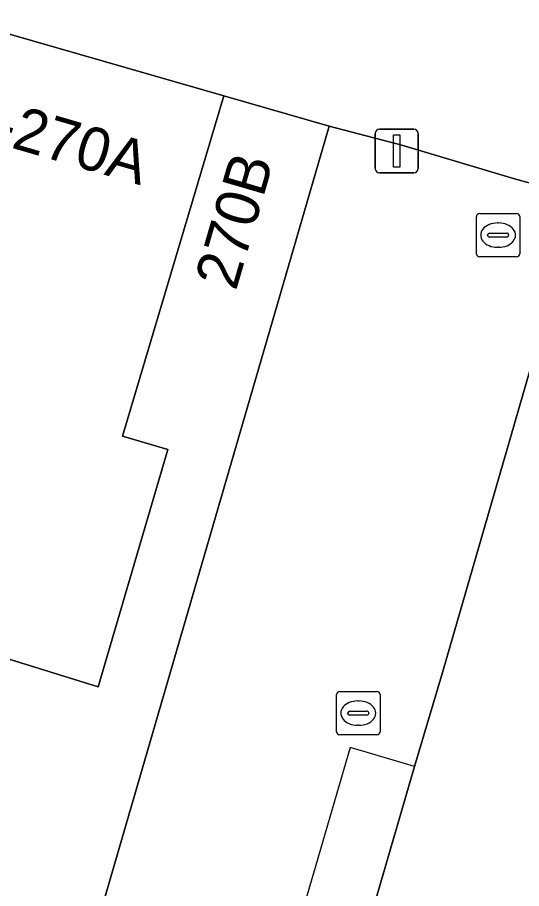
# Model space of a CAD drawing. Extents: x 162172 to 163187, y 382874 to 383685.
# Drawn here: x 163016.48 to 163028.07, y 383630.31 to 383650.35 of the extents above; entities that cross this region are included whole.
import ezdxf

# ---------------------------------------------------------------- set-up
doc = ezdxf.new("R2010")
doc.units = 0
for name, color, linetype in [('IMGEO_Kolk', 7, 'Continuous'), ('IMGEO_Lichtmast', 7, 'Continuous'), ('IMGEO_Pand', 7, 'Continuous'), ('IMGEO_Pand_nummerreeks', 7, 'Continuous'), ('IMGEO_Pand_overbouw', 7, 'Continuous'), ('IMGEO_Voetgangersgebied_open', 7, 'Continuous'), ('IMGEO_Voetpad_open', 7, 'Continuous')]:
    doc.layers.add(name, color=color, linetype=linetype)

msp = doc.modelspace()

# ---------------------------------------------------------------- linework, layer by layer
at = {"layer": 'IMGEO_Kolk'}
for p, q in [((163027.029, 383644.92), (163027.029, 383645.772)), ((163027.104, 383645.846), (163027.956, 383645.846)), ((163028.03, 383645.772), (163028.03, 383644.92)), ((163027.517, 383645.626), (163027.542, 383645.626)), ((163027.331, 383645.389), (163027.729, 383645.389)), ((163027.288, 383645.34), (163027.288, 383645.352)), ((163027.726, 383645.303), (163027.328, 383645.303)), ((163027.772, 383645.352), (163027.772, 383645.34)), ((163027.54, 383645.066), (163027.515, 383645.066)), ((163027.956, 383644.846), (163027.104, 383644.846)), ((163023.813, 383633.924), (163023.813, 383634.776)), ((163023.888, 383634.85), (163024.74, 383634.85)), ((163024.814, 383634.776), (163024.814, 383633.924)), ((163024.301, 383634.63), (163024.326, 383634.63)), ((163024.072, 383634.344), (163024.072, 383634.356)), ((163024.115, 383634.393), (163024.513, 383634.393)), ((163024.556, 383634.356), (163024.556, 383634.344)), ((163024.51, 383634.307), (163024.112, 383634.307)), ((163024.324, 383634.07), (163024.299, 383634.07)), ((163024.74, 383633.85), (163023.888, 383633.85))]:
    msp.add_line(p, q, dxfattribs=at)
for points in [[(163027.029, 383644.92), (163027.029, 383645.772)], [(163027.104, 383645.846), (163027.956, 383645.846)], [(163028.03, 383645.772), (163028.03, 383644.92)], [(163027.956, 383644.846), (163027.104, 383644.846)], [(163023.813, 383633.924), (163023.813, 383634.776)], [(163023.888, 383634.85), (163024.74, 383634.85)], [(163024.814, 383634.776), (163024.814, 383633.924)], [(163024.74, 383633.85), (163023.888, 383633.85)]]:
    msp.add_lwpolyline(points, dxfattribs=at)
for centre, radius, start, end in [((163027.106, 383645.77), 0.0765, 91.552, 178.448), ((163027.106, 383645.77), 0.0765, 91.552, 178.448), ((163027.954, 383645.77), 0.0765, 1.552, 88.448), ((163027.954, 383645.77), 0.0765, 1.552, 88.448), ((163027.328, 383645.349), 0.0403, 85.8775, 175.7526), ((163027.733, 383645.351), 0.0386, 1.7309, 96.639), ((163027.325, 383645.339), 0.0366, 178.938, 274.7102), ((163027.729, 383645.346), 0.043, 264.8664, 352.4533), ((163027.106, 383644.922), 0.0765, 181.552, 268.448), ((163027.106, 383644.922), 0.0765, 181.552, 268.448), ((163027.954, 383644.922), 0.0765, 271.552, 358.448), ((163027.954, 383644.922), 0.0765, 271.552, 358.448), ((163023.89, 383634.774), 0.0765, 91.552, 178.448), ((163023.89, 383634.774), 0.0765, 91.552, 178.448), ((163024.738, 383634.774), 0.0765, 1.552, 88.448), ((163024.738, 383634.774), 0.0765, 1.552, 88.448), ((163024.112, 383634.353), 0.0403, 85.8775, 175.7526), ((163024.517, 383634.355), 0.0386, 1.7309, 96.639), ((163024.109, 383634.343), 0.0366, 178.938, 274.7102), ((163024.513, 383634.35), 0.043, 264.8664, 352.4533), ((163023.89, 383633.926), 0.0765, 181.552, 268.448), ((163023.89, 383633.926), 0.0765, 181.552, 268.448), ((163024.738, 383633.926), 0.0765, 271.552, 358.448), ((163024.738, 383633.926), 0.0765, 271.552, 358.448)]:
    msp.add_arc(centre, radius, start, end, dxfattribs=at)
for centre, major_axis, ratio, start_param, end_param in [((163027.516, 383645.346), (-0.387, 0.002), 0.722429, 4.712389, 7.853982), ((163027.541, 383645.346), (-0.39, 0.002), 0.717154, 1.570796, 4.712389), ((163024.3, 383634.35), (-0.387, 0.002), 0.722429, 4.712389, 7.853982), ((163024.325, 383634.35), (-0.39, 0.002), 0.717154, 1.570796, 4.712389)]:
    msp.add_ellipse(centre, major_axis=major_axis, ratio=ratio, start_param=start_param, end_param=end_param, dxfattribs=at)
at = {"layer": 'IMGEO_Lichtmast'}
for p, q in [((163024.803, 383647.782), (163025.593, 383647.782)), ((163025.593, 383647.782), (163024.803, 383647.782)), ((163024.703, 383646.882), (163024.703, 383647.682)), ((163024.703, 383647.682), (163024.703, 383646.882)), ((163025.693, 383647.682), (163025.693, 383646.882)), ((163025.693, 383646.882), (163025.693, 383647.682)), ((163025.593, 383646.782), (163024.803, 383646.782)), ((163024.803, 383646.782), (163025.593, 383646.782))]:
    msp.add_line(p, q, dxfattribs=at)
msp.add_lwpolyline([(163025.123, 383647.657), (163025.273, 383647.657), (163025.273, 383646.907), (163025.123, 383646.907), (163025.123, 383647.657)], dxfattribs=at)
for centre, start, end in [((163024.803, 383647.682), 90, 180), ((163024.803, 383647.682), 90, 180), ((163025.593, 383647.682), 0, 90), ((163025.593, 383647.682), 360, 90), ((163024.803, 383646.882), 180, 270), ((163024.803, 383646.882), 180, 270), ((163025.593, 383646.882), 270, 0), ((163025.593, 383646.882), 270, 0)]:
    msp.add_arc(centre, 0.1, start, end, dxfattribs=at)
at = {"layer": 'IMGEO_Pand'}
for points in [[(163019.937, 383640.413), (163018.894, 383640.719), (163021.221, 383648.55), (163015.115, 383650.304), (163011.384, 383636.993), (163010.636, 383637.203), (163009.13, 383632.022), (163013.428, 383630.704), (163013.947, 383632.392), (163013.354, 383632.574), (163014.335, 383635.868), (163014.424, 383636.168), (163018.335, 383634.953)], [(163023.648, 383647.852), (163021.221, 383648.55), (163018.894, 383640.719), (163019.937, 383640.413), (163018.335, 383634.953), (163014.424, 383636.168), (163014.335, 383635.868), (163013.354, 383632.574), (163013.947, 383632.392), (163013.428, 383630.704), (163010.48, 383621.116), (163010.68, 383621.052), (163008.128, 383613.042), (163007.918, 383613.111), (163005.688, 383605.839), (163006.046, 383605.732), (163012.412, 383609.254)], [(163036.666, 383642.493), (163035.598, 383642.805), (163036.017, 383644.256), (163031.832, 383645.479), (163031.366, 383643.865), (163030.404, 383643.271), (163028.705, 383643.768), (163026.254, 383635.284), (163025.61, 383633.12), (163021.049, 383617.44), (163028.669, 383615.186)]]:
    msp.add_lwpolyline(points, close=True, dxfattribs=at)
at = {"layer": 'IMGEO_Pand_overbouw'}
msp.add_lwpolyline([(163025.61, 383633.12), (163024.493, 383633.455), (163024.131, 383633.563), (163019.123, 383616.399), (163027.134, 383614.052), (163028.242, 383613.727), (163028.669, 383615.186), (163021.049, 383617.44)], close=True, dxfattribs=at)
at = {"layer": 'IMGEO_Voetgangersgebied_open'}
msp.add_lwpolyline([(163035.59, 383610.248), (163036.902, 383615.751), (163038.338, 383620.624), (163038.8, 383620.496), (163042.211, 383632.002), (163041.472, 383632.208), (163041.142, 383632.3), (163038.029, 383621.801), (163037.55, 383621.944), (163034.991, 383613.315), (163029.014, 383615.084), (163028.669, 383615.186), (163021.049, 383617.44), (163025.61, 383633.12), (163026.254, 383635.284), (163028.705, 383643.768), (163029.254, 383645.67), (163029.404, 383646.189), (163028.3, 383646.532), (163027.91, 383646.645), (163025.312, 383647.416), (163023.648, 383647.852), (163012.412, 383609.254)], dxfattribs=at)
at = {"layer": 'IMGEO_Voetpad_open'}
msp.add_lwpolyline([(163009.087, 383652.035), (163015.115, 383650.304), (163021.221, 383648.55), (163023.648, 383647.852), (163025.312, 383647.416), (163027.91, 383646.645), (163028.3, 383646.532), (163029.404, 383646.189), (163029.932, 383646.035), (163031.832, 383645.479), (163036.017, 383644.256), (163037.09, 383643.942), (163037.407, 383643.849), (163041.39, 383642.685), (163044.306, 383641.832), (163050.112, 383640.135), (163056.91, 383638.147), (163067.369, 383635.09), (163072.891, 383633.475), (163078.521, 383631.829)], dxfattribs=at)

# ---------------------------------------------------------------- texts
at = {"layer": 'IMGEO_Pand_nummerreeks'}
for s, rotation, p in [('270-270A', 343.7738, (163013.739, 383648.112)), ('270B', 73.7683, (163021.499, 383644.046))]:
    msp.add_text(s, height=1, rotation=rotation, dxfattribs=at).set_placement(p)

doc.saveas('drawing.dxf')
